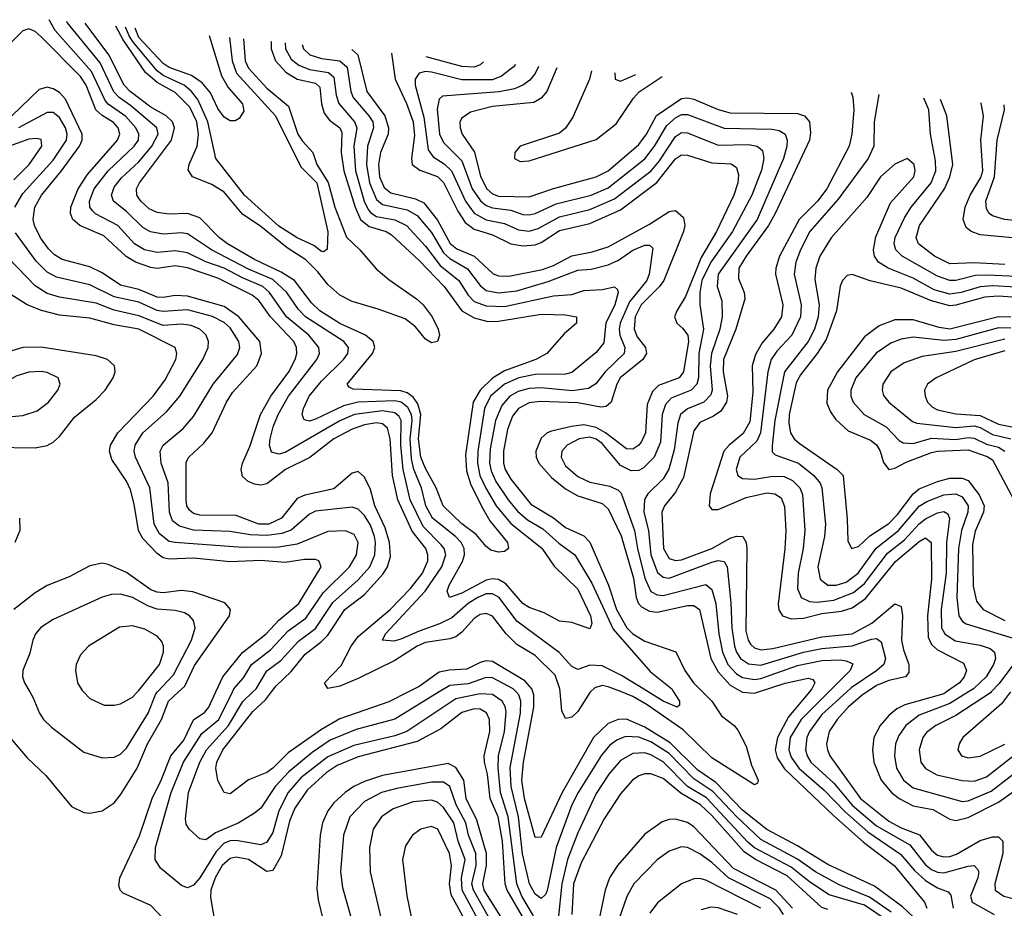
# Model space of a CAD drawing. Header units: inches. Extents: x 1308407 to 1441228, y 959628 to 1036311.
# Tile 625 of 656: x 1382980 to 1386209, y 1029290 to 1032205. Entities that reach past the tile are written whole.
import ezdxf

# ---------------------------------------------------------------- set-up
doc = ezdxf.new("R2010")
doc.units = ezdxf.units.IN
doc.header["$MEASUREMENT"] = 0
doc.layers.add('B3082', color=7, linetype='Continuous')
doc.layers.add('B3083', color=7, linetype='Continuous')

msp = doc.modelspace()

# ---------------------------------------------------------------- linework, layer by layer
at = {"layer": 'B3082', "color": 5}
for points, elevation in [([(1382881.8, 1030000), (1382899.5, 1029950), (1382908.1, 1029910), (1382930.5, 1029870.5), (1383003.7, 1029783.7), (1383065.3, 1029725.3), (1383150, 1029624), (1383190, 1029604.4), (1383210, 1029601.8), (1383250, 1029609.4), (1383290, 1029636.1), (1383310, 1029662), (1383364.5, 1029750), (1383398.5, 1029830), (1383445.1, 1029910), (1383467.9, 1029970), (1383501, 1030000)], 2620), ([(1383013.1, 1030000), (1383023.2, 1029983.2), (1383044.6, 1029930), (1383057.5, 1029910), (1383084, 1029884), (1383190, 1029801.8), (1383250, 1029783.8), (1383290, 1029786.3), (1383310, 1029795.3), (1383330, 1029815.7), (1383401, 1029930), (1383426.1, 1029993.9), (1383431.8, 1030000)], 2640), ([(1383188.5, 1030000), (1383210, 1029978.5), (1383256.8, 1029956.8), (1383290, 1029956), (1383310, 1029961.4), (1383350, 1029982.8), (1383366, 1030000)], 2660), ([(1383470, 1029235.8), (1383410, 1029299.3), (1383319.4, 1029339.4), (1383309.3, 1029349.3), (1383305.3, 1029365.3), (1383308.3, 1029390), (1383372.7, 1029527.3), (1383413.8, 1029650), (1383444, 1029710), (1383475.7, 1029790), (1383517.8, 1029842.2), (1383550, 1029908.2), (1383586.9, 1029933.1), (1383600.4, 1029950), (1383622.9, 1030000)], 2580), ([(1384665.1, 1029265.1), (1384626.8, 1029330), (1384610.3, 1029370), (1384581.7, 1029590), (1384556.5, 1029670), (1384549.3, 1029750.7), (1384550.2, 1029790), (1384569.3, 1029870), (1384574.7, 1029934.7), (1384571.9, 1029951.9), (1384561.9, 1029970), (1384530, 1029991), (1384490, 1029993.5), (1384410, 1029977), (1384249, 1029870), (1384210, 1029856.4), (1384075.5, 1029824.5), (1383990, 1029787.1), (1383902.2, 1029717.8), (1383860.2, 1029670), (1383829.5, 1029610), (1383810, 1029539), (1383790, 1029506.9), (1383770, 1029497.8), (1383690, 1029512.7), (1383670, 1029511.7), (1383650, 1029503.6), (1383623.9, 1029476.1), (1383570, 1029389.9), (1383550, 1029365.7), (1383530, 1029357.5), (1383510, 1029365.3), (1383441.4, 1029421.4), (1383423.8, 1029450), (1383425.2, 1029490), (1383476.5, 1029670), (1383517.1, 1029770), (1383576.7, 1029863.3), (1383632.7, 1029910), (1383677.5, 1030000)], 2560), ([(1384355.4, 1030000), (1384210, 1029910.9), (1384083, 1029877), (1383998.3, 1029841.7), (1383938.6, 1029801.4), (1383862, 1029738), (1383817.6, 1029690), (1383770, 1029619), (1383750, 1029601.7), (1383698, 1029570), (1383621.8, 1029538.2), (1383590, 1029514.5), (1383570, 1029517.8), (1383535.6, 1029550), (1383525.7, 1029565.7), (1383523.2, 1029583.2), (1383533.5, 1029670), (1383570.5, 1029770), (1383592, 1029810), (1383664.5, 1029890), (1383711.3, 1029968.7), (1383744.6, 1030000)], 2540), ([(1384255, 1030000), (1384190, 1029967.2), (1384030, 1029911.5), (1383970, 1029877.2), (1383860.2, 1029799.8), (1383810, 1029749.6), (1383790, 1029735.8), (1383730, 1029711.3), (1383670, 1029666), (1383650, 1029669.8), (1383629.1, 1029709.1), (1383623, 1029750), (1383626.1, 1029770), (1383645.5, 1029810), (1383744.1, 1029935.9), (1383786.1, 1029973.9), (1383805.6, 1030000)], 2520), ([(1385837.6, 1029277.6), (1385766.6, 1029326.6), (1385666.7, 1029366.6), (1385590, 1029409.5), (1385530, 1029451.8), (1385410, 1029516), (1385330, 1029590.9), (1385252.9, 1029672.9), (1385190, 1029715), (1385110, 1029797.4), (1385050, 1029836.1), (1385010, 1029851.9), (1384966.7, 1029853.3), (1384938, 1029842), (1384914.7, 1029825.3), (1384887.3, 1029792.7), (1384810.9, 1029670), (1384790.9, 1029630), (1384738.8, 1029490), (1384710, 1029348.4), (1384704.3, 1029335.7), (1384690, 1029322), (1384670, 1029336.7), (1384651.3, 1029370), (1384628.4, 1029468.4), (1384615.1, 1029590), (1384591, 1029690), (1384588.2, 1029751.8), (1384621.9, 1029930), (1384623.2, 1029970), (1384616.7, 1029990), (1384607.4, 1030000)], 2540), ([(1385930, 1029243.7), (1385875.3, 1029295.3), (1385782.7, 1029362.7), (1385630, 1029434.2), (1385530, 1029495.3), (1385430, 1029548.7), (1385350, 1029611.9), (1385262.3, 1029702.4), (1385203.5, 1029743.5), (1385113.3, 1029833.3), (1385030, 1029884.2), (1384970, 1029911), (1384942.7, 1029910), (1384910, 1029895.9), (1384861.6, 1029850), (1384759.1, 1029670), (1384690, 1029523.4), (1384670, 1029522.4), (1384634.9, 1029650), (1384626.5, 1029710), (1384631.7, 1029770), (1384665.4, 1029950), (1384665.9, 1029990), (1384662.7, 1030000)], 2520), ([(1384851.9, 1030000), (1384850, 1029998.2), (1384810, 1029935.6), (1384790, 1029917.1), (1384770, 1029913.2), (1384757.8, 1029937.8), (1384752.1, 1030000)], 2480), ([(1385219.3, 1030000), (1385249.3, 1029970), (1385281.2, 1029921.2), (1385323, 1029890), (1385334.9, 1029874.9), (1385361.9, 1029821.9), (1385379.8, 1029759.8), (1385401.1, 1029710), (1385399.2, 1029700.8), (1385390, 1029694.7), (1385250, 1029783.8), (1385155.7, 1029875.7), (1385037.5, 1029957.5), (1384990, 1029985.1), (1384952.8, 1030000)], 2480), ([(1385124.3, 1030000), (1385143.2, 1029970), (1385143, 1029957), (1385136, 1029950), (1385090, 1029969.6), (1385040.4, 1030000)], 2460), ([(1385348, 1030000), (1385350, 1029998.8), (1385390, 1029995.8), (1385402.7, 1030000)], 2520), ([(1385569.5, 1030000), (1385501.3, 1029918.7), (1385465, 1029850), (1385456.9, 1029810), (1385463.9, 1029783.9), (1385488, 1029748), (1385650, 1029593.3), (1385747.2, 1029507.2), (1385847.4, 1029430), (1385946.6, 1029310), (1385954.7, 1029290)], 2520), ([(1385633.2, 1030000), (1385542.8, 1029910), (1385506.7, 1029850), (1385502.3, 1029810), (1385510, 1029786), (1385534.9, 1029750), (1385617.9, 1029677.9), (1385686.4, 1029606.4), (1385760.8, 1029540.8), (1385868.2, 1029468.2), (1385914.5, 1029414.5), (1385950, 1029381.8), (1385990, 1029357.1), (1386024.6, 1029344.6), (1386033.4, 1029333.4), (1386041.3, 1029290)], 2540), ([(1385691.8, 1030000), (1385610, 1029925.4), (1385569.8, 1029870), (1385561.3, 1029850), (1385557.1, 1029810), (1385562.1, 1029790), (1385573.9, 1029770), (1385650, 1029701.1), (1385710, 1029628.9), (1385790, 1029560.8), (1385898.7, 1029498.7), (1385950, 1029433.1), (1385970, 1029417.9), (1385990, 1029408.8), (1386010, 1029406.1), (1386090, 1029428.8), (1386110.1, 1029430.1), (1386120, 1029420), (1386124.7, 1029410), (1386121.6, 1029390), (1386097.8, 1029330), (1386103.4, 1029310), (1386175.9, 1029270)], 2560), ([(1385759, 1030000), (1385744.1, 1029990), (1385696.8, 1029950), (1385660.2, 1029910), (1385634.4, 1029870), (1385625.6, 1029830), (1385628.9, 1029810), (1385636.5, 1029790), (1385737.2, 1029650), (1385830, 1029575.9), (1385870, 1029554.6), (1385931, 1029531), (1385970, 1029480.5), (1385990, 1029464), (1386010, 1029458.5), (1386030, 1029460.2), (1386051.9, 1029468.1), (1386130, 1029512), (1386170, 1029525.1), (1386190, 1029524.3), (1386203.5, 1029510), (1386204.3, 1029470), (1386177.2, 1029370), (1386178.5, 1029350), (1386207, 1029330), (1386284.1, 1029310)], 2580), ([(1386018.8, 1030000), (1386010, 1029993.8), (1385882.7, 1029957.3), (1385856, 1029944), (1385830, 1029923.1), (1385801.5, 1029890), (1385780.6, 1029850), (1385776, 1029810), (1385781, 1029770), (1385805.1, 1029710), (1385839.2, 1029670), (1385864.2, 1029650), (1385910, 1029626.5), (1385974.5, 1029614.5), (1386030, 1029582.2), (1386050, 1029577.9), (1386090, 1029588.1), (1386190, 1029638), (1386250, 1029680.5)], 2620), ([(1386091.3, 1030000), (1386030, 1029962.3), (1385930, 1029923.6), (1385885.5, 1029890), (1385862.9, 1029857.1), (1385852.4, 1029830), (1385848.2, 1029790), (1385854.9, 1029750), (1385878.1, 1029710), (1385910, 1029685.3), (1386070, 1029640.2), (1386090, 1029643.2), (1386165.9, 1029674.1), (1386290, 1029771)], 2640), ([(1386165.8, 1030000), (1386163, 1029997), (1386050, 1029922.6), (1385984.3, 1029890), (1385953.6, 1029866.4), (1385941.3, 1029850), (1385929.2, 1029810), (1385935, 1029770), (1385950, 1029749.1), (1385987.5, 1029727.5), (1386070, 1029709.4), (1386110, 1029706.7), (1386150, 1029721), (1386301, 1029839)], 2660), ([(1386229.1, 1030000), (1386199.5, 1029960.5), (1386072.8, 1029850), (1386060.2, 1029830), (1386055.8, 1029810), (1386068, 1029790), (1386090, 1029783.6), (1386130, 1029789), (1386210, 1029828.7)], 2680), ([(1384636.7, 1029250), (1384577.9, 1029350), (1384571.3, 1029370), (1384562.7, 1029510), (1384549.1, 1029590), (1384522.6, 1029650), (1384513.7, 1029730), (1384503.8, 1029770), (1384502.8, 1029790), (1384521, 1029870), (1384520.3, 1029910), (1384511.1, 1029931.1), (1384490, 1029943), (1384470, 1029944), (1384430, 1029932.9), (1384360.9, 1029879.1), (1384282.7, 1029837.3), (1384090, 1029786.8), (1384021.2, 1029758.8), (1383985.1, 1029734.9), (1383922.6, 1029677.4), (1383881.7, 1029618.3), (1383864.3, 1029575.7), (1383837.7, 1029462.3), (1383810, 1029414.3), (1383790, 1029410.5), (1383730.5, 1029450), (1383690, 1029458.2), (1383670, 1029453.5), (1383643.9, 1029430), (1383621.1, 1029390), (1383606.2, 1029350), (1383605.3, 1029325.3), (1383619, 1029250)], 2580), ([(1385825, 1029250), (1385750, 1029300.1), (1385633.8, 1029333.8), (1385570, 1029376.6), (1385510, 1029425.1), (1385390, 1029488.2), (1385367.3, 1029507.3), (1385232.5, 1029652.5), (1385170.1, 1029690.1), (1385090, 1029770.4), (1385050, 1029793.9), (1385030, 1029799.9), (1384990, 1029798), (1384950, 1029774.9), (1384911.6, 1029730), (1384870, 1029666.6), (1384810, 1029537.2), (1384775.7, 1029450), (1384757.5, 1029370), (1384745.8, 1029254.2)], 2560), ([(1384574.6, 1029234.6), (1384502.6, 1029350), (1384498.1, 1029370), (1384510.9, 1029430), (1384510.3, 1029470), (1384478.8, 1029578.8), (1384444.1, 1029650), (1384436.3, 1029710), (1384410, 1029752.5), (1384385.1, 1029765.1), (1384170, 1029725.4), (1384110, 1029706.4), (1384075.4, 1029690), (1384047.5, 1029670), (1384010, 1029635.9), (1383989.7, 1029610), (1383973.1, 1029570), (1383965.5, 1029530), (1383954.6, 1029354.6), (1383958.2, 1029318.2), (1383974.6, 1029250)], 2620), ([(1384546.8, 1029210), (1384467.5, 1029350), (1384462.9, 1029370), (1384476.6, 1029430), (1384476.1, 1029470), (1384451.7, 1029530), (1384442.6, 1029570), (1384411.5, 1029630), (1384390.5, 1029690), (1384370, 1029704.4), (1384330, 1029704.3), (1384216.4, 1029683.6), (1384166.7, 1029670), (1384110, 1029640.3), (1384062.7, 1029590), (1384041.3, 1029530), (1384031.9, 1029410), (1384038.8, 1029358.8), (1384068.6, 1029250)], 2640), ([(1385630, 1029286), (1385610, 1029292.3), (1385496.6, 1029396.6), (1385392.9, 1029450), (1385355.5, 1029475.5), (1385250, 1029594.7), (1385212.7, 1029630), (1385147.7, 1029667.7), (1385090, 1029715.5), (1385050, 1029730.7), (1385030, 1029731.2), (1385010, 1029724.5), (1384989.5, 1029710), (1384950, 1029666.1), (1384896.2, 1029583.8), (1384820.8, 1029439.3), (1384796.1, 1029370), (1384790.7, 1029270)], 2580), ([(1384506.1, 1029210), (1384431.2, 1029350), (1384428.5, 1029390), (1384440.3, 1029450), (1384418, 1029510), (1384403.4, 1029570), (1384370, 1029620.9), (1384350, 1029638), (1384330, 1029645), (1384270, 1029639.9), (1384204.1, 1029615.9), (1384166, 1029590), (1384138.5, 1029550), (1384126.5, 1029490), (1384129.1, 1029410), (1384170.1, 1029230.1)], 2660), ([(1385514.6, 1029290), (1385459.2, 1029350), (1385320.9, 1029420.9), (1385190, 1029557.5), (1385170, 1029571.2), (1385130, 1029582.3), (1385110, 1029581.8), (1385086.4, 1029573.6), (1385030, 1029533.1), (1384940.5, 1029430), (1384914.2, 1029390), (1384900.1, 1029350), (1384853.9, 1029130)], 2620), ([(1384451.1, 1029230), (1384394.7, 1029334.7), (1384388.7, 1029370), (1384395.4, 1029430), (1384389.6, 1029470), (1384351.4, 1029550), (1384330, 1029558.6), (1384295.3, 1029550), (1384268.4, 1029530), (1384245.3, 1029494.7), (1384234.6, 1029450), (1384249.5, 1029330.5), (1384274.6, 1029210)], 2680), ([(1385484.3, 1029270), (1385470, 1029291.6), (1385440.8, 1029320.8), (1385303.8, 1029390), (1385250, 1029440.7), (1385210, 1029469.2), (1385170, 1029489.4), (1385150, 1029492.2), (1385110, 1029477.6), (1385070, 1029449.1), (1384994.2, 1029370), (1384970.8, 1029329.2), (1384929.4, 1029210)], 2640), ([(1385410.7, 1029290), (1385230, 1029382.5), (1385210, 1029387.9), (1385190, 1029387.1), (1385150, 1029370.5), (1385071.5, 1029308.5), (1385046.3, 1029273.7)], 2660), ([(1385333.6, 1029270), (1385270, 1029292), (1385246.5, 1029293.5), (1385214.5, 1029285.5)], 2680)]:
    msp.add_lwpolyline(points, dxfattribs=dict(at, elevation=elevation))
at = {"layer": 'B3083', "color": 5}
for points, elevation in [([(1385040.4, 1030000), (1384953.4, 1030053.4), (1384890, 1030085.4), (1384850, 1030087.2), (1384810, 1030073.7), (1384790, 1030082.9), (1384748.8, 1030128.8), (1384610, 1030232.3), (1384551.6, 1030310), (1384530, 1030321.9), (1384510, 1030321.8), (1384482.1, 1030310), (1384450, 1030289.9), (1384397, 1030243), (1384356.9, 1030223.1), (1384290, 1030199.8), (1384230, 1030172.6), (1384206.6, 1030166.6), (1384169.3, 1030169.3), (1384179.1, 1030190), (1384309.4, 1030330.6), (1384363.8, 1030410), (1384377.4, 1030450), (1384371.7, 1030470), (1384362.4, 1030482.4), (1384302.7, 1030542.7), (1384260.1, 1030630), (1384236.9, 1030730), (1384230.1, 1030810), (1384230.2, 1030890), (1384223.8, 1030903.8), (1384210, 1030916), (1384170, 1030922.2), (1384078, 1030910), (1384030, 1030889.5), (1383850, 1030785.9), (1383830, 1030780.1), (1383806, 1030786), (1383799.2, 1030810), (1383801.1, 1030830), (1383811.1, 1030870), (1383827.8, 1030910), (1383861.5, 1030970), (1383954.1, 1031090), (1383962.6, 1031110), (1383961, 1031130), (1383928, 1031170), (1383854.4, 1031230), (1383799.1, 1031310), (1383776.6, 1031330), (1383710, 1031358.1), (1383650, 1031390.2), (1383590, 1031411.3), (1383530, 1031440.5), (1383490, 1031447.1), (1383430, 1031441.7), (1383389.2, 1031450), (1383356.7, 1031470), (1383301.9, 1031530), (1383228.7, 1031568.7), (1383218.4, 1031578.4), (1383209.9, 1031590), (1383208.8, 1031610), (1383224.2, 1031650), (1383270, 1031709.4), (1383355.4, 1031790), (1383369, 1031810), (1383370.6, 1031830), (1383361.1, 1031850), (1383327.7, 1031887.7), (1383270, 1031928.1), (1383260, 1031940), (1383215.3, 1032035.3), (1383096.2, 1032170), (1383076.3, 1032205.3)], 2460), ([(1383850.8, 1032129.3), (1383851.9, 1032110), (1383870, 1032076.1), (1383895.6, 1032055.6), (1383930, 1032042.3), (1383992.6, 1032032.6), (1384010, 1032016.8), (1384017.5, 1031957.5), (1384026.7, 1031930), (1384077.3, 1031870), (1384085.4, 1031850), (1384075.8, 1031790), (1384081.2, 1031710), (1384109.2, 1031610), (1384122.4, 1031582.4), (1384131.2, 1031571.2), (1384150, 1031559.5), (1384210, 1031548.9), (1384248.1, 1031530), (1384310, 1031462.7), (1384358.8, 1031398.8), (1384420.1, 1031350), (1384450, 1031301.4), (1384470, 1031280.9), (1384510, 1031266.7), (1384570, 1031264.1), (1384730, 1031299.8), (1384790, 1031303.8), (1384830, 1031316.9), (1384890, 1031320.5), (1384930, 1031329.3), (1384940, 1031320), (1384942.2, 1031310), (1384931.4, 1031270), (1384902, 1031210), (1384895.2, 1031144.8), (1384870, 1031113.6), (1384790, 1031047.8), (1384770, 1031041.9), (1384670, 1031041), (1384617, 1031030), (1384569.7, 1031010), (1384524.2, 1030970), (1384504.4, 1030930), (1384481.9, 1030790), (1384481, 1030750), (1384488.5, 1030710), (1384507.9, 1030667.9), (1384542.5, 1030610), (1384590, 1030552.1), (1384691.6, 1030471.6), (1384732.9, 1030412.9), (1384810, 1030336.9), (1384851.3, 1030250), (1384855.6, 1030224.4), (1384850, 1030206.4), (1384790, 1030228.2), (1384750, 1030232.5), (1384699.5, 1030259.5), (1384650, 1030277), (1384629.8, 1030289.8), (1384574.4, 1030354.4), (1384550, 1030369.2), (1384530, 1030371.4), (1384510, 1030366.8), (1384430, 1030323.5), (1384389.6, 1030310), (1384381.4, 1030330), (1384388.2, 1030350), (1384432, 1030428), (1384438.4, 1030450), (1384437.7, 1030470), (1384427.7, 1030490), (1384408.5, 1030510), (1384333.4, 1030570), (1384312, 1030610), (1384296.9, 1030670), (1384272.7, 1030730), (1384264.5, 1030764.5), (1384260, 1030830), (1384266.6, 1030890), (1384264.1, 1030910), (1384252.8, 1030932.8), (1384230.2, 1030950.2), (1384210, 1030955), (1384090, 1030950.9), (1384041.1, 1030938.9), (1383950, 1030894.5), (1383930, 1030888.5), (1383912.7, 1030892.7), (1383906.3, 1030910), (1383909.9, 1030929.9), (1383929.2, 1030970), (1383970, 1031019.9), (1384041.5, 1031090), (1384055.5, 1031110), (1384057.9, 1031130), (1384042.2, 1031150), (1383916.7, 1031230), (1383894.2, 1031254.2), (1383856.2, 1031310), (1383810, 1031352.8), (1383728.3, 1031388.3), (1383609, 1031450), (1383530, 1031502.4), (1383510, 1031506), (1383450, 1031501.7), (1383409, 1031509), (1383383.7, 1031523.7), (1383330, 1031576.2), (1383287, 1031610), (1383280.9, 1031630), (1383290, 1031656.4), (1383313.5, 1031686.5), (1383370, 1031739.1), (1383413.3, 1031790), (1383433.7, 1031830), (1383429.6, 1031850), (1383343.6, 1031923.6), (1383305.5, 1031950), (1383288.3, 1031968.4), (1383243.3, 1032063.3), (1383135.6, 1032195.6), (1383133.8, 1032199.7)], 2440), ([(1383804.3, 1032133.8), (1383804, 1032110), (1383819, 1032070), (1383852.9, 1032032.9), (1383890, 1032010.3), (1383950, 1031997.1), (1383964.1, 1031984.1), (1383969.4, 1031929.4), (1383978.6, 1031898.6), (1383996.2, 1031876.2), (1384029.3, 1031850), (1384035.7, 1031835.7), (1384033.7, 1031770), (1384042.8, 1031710), (1384079.8, 1031590), (1384097.1, 1031550), (1384126.3, 1031526.3), (1384181.9, 1031510), (1384199, 1031499), (1384290, 1031415.6), (1384372.1, 1031330), (1384430, 1031250.4), (1384470, 1031227.4), (1384514.9, 1031214.9), (1384550, 1031215.9), (1384690, 1031239.4), (1384770, 1031237.4), (1384806, 1031230), (1384805.4, 1031210), (1384765.5, 1031174.5), (1384708.6, 1031110), (1384672.7, 1031090), (1384570, 1031052.8), (1384530.2, 1031029.8), (1384489.4, 1030990), (1384466.5, 1030950), (1384442, 1030778), (1384445.4, 1030725.4), (1384459.6, 1030679.6), (1384499.4, 1030599.4), (1384521.5, 1030561.5), (1384579.8, 1030490), (1384582.4, 1030470), (1384570, 1030461.1), (1384550, 1030458.2), (1384525.2, 1030465.2), (1384510, 1030476.5), (1384476.3, 1030516.3), (1384430, 1030551.3), (1384368.5, 1030610), (1384345.2, 1030670), (1384310, 1030732.9), (1384295.3, 1030770), (1384287.5, 1030830), (1384295.4, 1030910), (1384285, 1030945), (1384270, 1030967.2), (1384250, 1030981.7), (1384230, 1030987.6), (1384073.5, 1030993.5), (1384060.2, 1031000.2), (1384053.4, 1031010), (1384136.2, 1031110), (1384144.6, 1031130), (1384139.4, 1031150), (1384113.9, 1031170), (1384030, 1031208.8), (1383964.5, 1031250), (1383936.5, 1031276.5), (1383881, 1031350), (1383837.5, 1031377.5), (1383750, 1031418.8), (1383661.5, 1031470), (1383634.8, 1031490), (1383570, 1031554.8), (1383530, 1031569), (1383470, 1031567.4), (1383430, 1031572.5), (1383404.6, 1031584.6), (1383377.3, 1031610), (1383364.1, 1031630), (1383362.9, 1031650), (1383372.4, 1031670), (1383477.3, 1031810), (1383487, 1031850), (1383480.3, 1031870), (1383459.9, 1031890), (1383410, 1031918.7), (1383342, 1031970), (1383322.6, 1031990), (1383271.5, 1032090), (1383193.9, 1032193.8)], 2420), ([(1384752.1, 1030000), (1384751.2, 1030010), (1384735.3, 1030055.3), (1384670, 1030119.8), (1384610, 1030155), (1384575.4, 1030190), (1384530, 1030248.3), (1384510, 1030256.7), (1384490, 1030253.6), (1384470, 1030240.7), (1384430, 1030196), (1384410, 1030180.4), (1384390, 1030173.6), (1384310, 1030161.8), (1384283.7, 1030150), (1384210, 1030102.9), (1384090, 1030044.5), (1384030, 1030018.3), (1383990, 1030011.1), (1383979, 1030030), (1384033.9, 1030086.1), (1384066.9, 1030150), (1384090, 1030182.3), (1384194.4, 1030270), (1384261.2, 1030338.8), (1384300.2, 1030390), (1384318.4, 1030430), (1384318.6, 1030450), (1384311.1, 1030470), (1384267.1, 1030527.1), (1384219.3, 1030630), (1384202.1, 1030710), (1384194.5, 1030830), (1384185.7, 1030865.7), (1384170, 1030879.4), (1384150, 1030882.3), (1384110, 1030876.4), (1384070, 1030861.6), (1384009.7, 1030830), (1383931.2, 1030768.8), (1383851.7, 1030730), (1383790, 1030682.3), (1383770, 1030678.4), (1383750, 1030681.9), (1383728.8, 1030690), (1383710, 1030706.3), (1383705.5, 1030730), (1383710.3, 1030750), (1383734.5, 1030805.5), (1383769.1, 1030910), (1383803.3, 1030970), (1383862.6, 1031050), (1383883, 1031090), (1383888.3, 1031110), (1383887.5, 1031130), (1383879.1, 1031150), (1383802.6, 1031230), (1383764.3, 1031284.3), (1383741.6, 1031301.6), (1383630, 1031357.5), (1383530, 1031390.7), (1383490, 1031397.4), (1383430, 1031389.4), (1383410, 1031392), (1383359, 1031410), (1383328.5, 1031428.5), (1383256, 1031496), (1383177.2, 1031530), (1383154.4, 1031550), (1383146.5, 1031570), (1383147.1, 1031590), (1383171.5, 1031650), (1383202.4, 1031697.6), (1383300.1, 1031810), (1383308.6, 1031830), (1383303.1, 1031850), (1383287.7, 1031867.8), (1383250, 1031890.5), (1383229.3, 1031909.3), (1383197.3, 1031990), (1383179, 1032019), (1383050, 1032148.7), (1383030, 1032167.1), (1383010, 1032175.2), (1382990, 1032168.4), (1382909.3, 1032090)], 2480), ([(1383714.2, 1032142.7), (1383719.5, 1032070), (1383730, 1032046.1), (1383790, 1031980.5), (1383861.5, 1031921.5), (1383891.7, 1031830), (1383906.8, 1031806.8), (1383941.3, 1031770), (1383954.5, 1031730), (1383991.1, 1031671.1), (1384012.7, 1031590), (1384051.6, 1031491.6), (1384095.6, 1031450), (1384148.4, 1031388.4), (1384190, 1031353.5), (1384281.4, 1031290), (1384302.4, 1031270), (1384332.3, 1031230), (1384352.4, 1031190), (1384356.2, 1031170), (1384350, 1031149.6), (1384330, 1031144.7), (1384310, 1031157.3), (1384278.2, 1031198.2), (1384243.6, 1031223.6), (1384155.8, 1031255.8), (1384070, 1031281), (1384030, 1031301.4), (1383990, 1031337), (1383957.9, 1031377.9), (1383917.9, 1031417.9), (1383856.8, 1031456.8), (1383770, 1031527.3), (1383710, 1031567.2), (1383650, 1031639.8), (1383610, 1031664.1), (1383546.6, 1031690), (1383532.7, 1031712.7), (1383535.8, 1031730), (1383561.6, 1031790), (1383565.9, 1031830), (1383560.8, 1031870), (1383538.2, 1031918.2), (1383490, 1031966.6), (1383430, 1031999.7), (1383392.6, 1032032.6), (1383319.1, 1032139.1), (1383295.2, 1032183.8)], 2380), ([(1383667.8, 1032147.2), (1383677, 1032070), (1383691, 1032030), (1383818.4, 1031890), (1383902.1, 1031722.1), (1383953.8, 1031670), (1383990.6, 1031509.4), (1383988, 1031452), (1383975.8, 1031444.2), (1383970, 1031444.4), (1383944.7, 1031464.7), (1383890, 1031489.3), (1383830, 1031527.7), (1383717.1, 1031630), (1383622.6, 1031750), (1383596.6, 1031870), (1383563.8, 1031943.7), (1383542.7, 1031970), (1383519, 1031990), (1383450, 1032022.4), (1383430, 1032037), (1383352.8, 1032130), (1383340.2, 1032150), (1383327.2, 1032180.7)], 2360), ([(1383601.1, 1032153.8), (1383641.6, 1032021.6), (1383662.9, 1031982.9), (1383710.2, 1031929.8), (1383714.9, 1031905.1), (1383699, 1031881), (1383686, 1031874), (1383670, 1031873.3), (1383650, 1031885.6), (1383630, 1031914), (1383605.1, 1031965.1), (1383578, 1031998), (1383542.6, 1032022.6), (1383470, 1032048.6), (1383450, 1032062.1), (1383370, 1032147.1), (1383358.4, 1032177.6)], 2340), ([(1383906, 1032123.9), (1383910.9, 1032110), (1383930.8, 1032090), (1383970, 1032078), (1384030, 1032070), (1384054.1, 1032050), (1384065.8, 1031970), (1384073.4, 1031950), (1384125.2, 1031890), (1384137.4, 1031870), (1384140.5, 1031850), (1384120.8, 1031790), (1384117, 1031730), (1384126.8, 1031670), (1384150, 1031614.9), (1384170, 1031599.4), (1384250, 1031581.1), (1384282.7, 1031562.7), (1384330, 1031507.2), (1384370, 1031440.3), (1384390, 1031421.5), (1384448.1, 1031388.1), (1384490, 1031333), (1384510, 1031317.2), (1384550, 1031308.7), (1384610, 1031315.9), (1384713.2, 1031346.8), (1384810, 1031383.8), (1384853.3, 1031386.7), (1384910, 1031401.4), (1384943.5, 1031416.5), (1384990, 1031449.7), (1385030, 1031465.6), (1385045.5, 1031465.5), (1385056.2, 1031456.2), (1385044.3, 1031370), (1385036.3, 1031350), (1384979.9, 1031280.1), (1384949.1, 1031210), (1384945.5, 1031190), (1384947.9, 1031170), (1384964.2, 1031130), (1384962.2, 1031110), (1384899.4, 1031050), (1384868.9, 1031011.1), (1384844.6, 1030995.4), (1384791.9, 1030988.1), (1384690, 1030997.1), (1384650, 1030995.2), (1384614.2, 1030985.8), (1384586.6, 1030970), (1384560.8, 1030939.2), (1384539.6, 1030890), (1384522.8, 1030797.2), (1384520.6, 1030750), (1384525.5, 1030725.5), (1384541.3, 1030690), (1384581.2, 1030630), (1384612.5, 1030592.5), (1384644.7, 1030564.7), (1384695.2, 1030535.2), (1384748.2, 1030488.2), (1384800.5, 1030450), (1384856.2, 1030356.2), (1384926, 1030206), (1385047.5, 1030067.5), (1385118, 1030010), (1385124.3, 1030000)], 2460), ([(1384069.4, 1032107.8), (1384088.5, 1032090), (1384117.7, 1031970), (1384177.6, 1031890), (1384189.4, 1031850), (1384188, 1031830), (1384162.7, 1031770), (1384156.4, 1031730), (1384160.2, 1031690), (1384174.8, 1031654.8), (1384197.1, 1031637.1), (1384277.7, 1031617.7), (1384304.8, 1031604.8), (1384350, 1031547.7), (1384391, 1031471), (1384413.3, 1031453.3), (1384470, 1031429.8), (1384532.1, 1031372.1), (1384550, 1031364.7), (1384583.9, 1031363.9), (1384693.7, 1031386.3), (1384730, 1031399.2), (1384790, 1031431), (1384856.7, 1031443.3), (1384910, 1031459.8), (1385045.6, 1031534.4), (1385110, 1031576.1), (1385130, 1031578.9), (1385156.4, 1031556.4), (1385161.1, 1031530), (1385156.2, 1031510), (1385092.2, 1031350), (1385077.8, 1031330), (1385017.8, 1031270), (1384997.7, 1031230), (1384994.3, 1031190), (1385004.7, 1031164.7), (1385032.1, 1031130), (1385035.8, 1031110), (1385023.3, 1031090), (1384948.8, 1031030), (1384937.6, 1031010), (1384919.7, 1030950), (1384903.4, 1030936.6), (1384885.5, 1030934.5), (1384810, 1030948.3), (1384687, 1030953), (1384650, 1030948.6), (1384615.2, 1030930), (1384595.9, 1030904.1), (1384579.6, 1030860.4), (1384565.8, 1030790), (1384566, 1030750), (1384571.4, 1030730), (1384590, 1030697.7), (1384656.1, 1030616.1), (1384730, 1030571.5), (1384770, 1030539.6), (1384830, 1030512.3), (1384850, 1030491.5), (1384911.1, 1030350), (1384937, 1030270), (1384971.3, 1030210), (1384990.5, 1030190.5), (1385030, 1030166.5), (1385131.2, 1030131.2), (1385161.3, 1030070), (1385189.6, 1030029.6), (1385219.3, 1030000)], 2480), ([(1384199.1, 1032095.1), (1384211.5, 1032010), (1384248.1, 1031930), (1384269.7, 1031869.7), (1384274.3, 1031825.7), (1384264.8, 1031750), (1384267.2, 1031730), (1384291.5, 1031711.5), (1384350, 1031690.6), (1384370, 1031671.5), (1384416.8, 1031576.8), (1384440.1, 1031540.1), (1384470, 1031518.3), (1384530, 1031499.3), (1384590, 1031470.3), (1384630, 1031463.1), (1384670, 1031466.7), (1384690, 1031474.2), (1384750, 1031513.5), (1384850, 1031536.2), (1384950, 1031581.6), (1385069.2, 1031670.8), (1385130, 1031748.6), (1385150, 1031761.5), (1385170, 1031760.7), (1385250, 1031735.6), (1385312.7, 1031732.7), (1385330, 1031720.2), (1385336.8, 1031696.8), (1385335.2, 1031670), (1385321.4, 1031630), (1385264.6, 1031510), (1385214.4, 1031425.6), (1385162.9, 1031297.1), (1385134.4, 1031250), (1385127.4, 1031230), (1385134.8, 1031210), (1385153.6, 1031193.6), (1385170.4, 1031170), (1385172.7, 1031150), (1385157, 1031050), (1385142.1, 1031030), (1385075, 1031005), (1385054.9, 1030985.1), (1385037.1, 1030942.9), (1385031.8, 1030850), (1385018.6, 1030821.4), (1385010, 1030809.4), (1384990, 1030795.9), (1384970, 1030796.9), (1384901.3, 1030850), (1384870, 1030867.1), (1384830, 1030876), (1384789.1, 1030870.9), (1384724.2, 1030855.8), (1384710, 1030849.9), (1384690, 1030832.4), (1384672.2, 1030790), (1384673.3, 1030770), (1384681.7, 1030750), (1384723.2, 1030703.2), (1384770, 1030666.2), (1384810, 1030643), (1384890, 1030618.5), (1384910, 1030600.4), (1384952.4, 1030512.4), (1384993.1, 1030373.1), (1385001.9, 1030310), (1385008.9, 1030290), (1385019, 1030279), (1385044.7, 1030264.7), (1385070, 1030261.7), (1385170, 1030283.5), (1385190, 1030283.8), (1385209.6, 1030270), (1385246.3, 1030110), (1385270, 1030066.1), (1385310, 1030022.3), (1385348, 1030000)], 2520), ([(1384501.2, 1032066.8), (1384490, 1032057.6), (1384470.2, 1032050), (1384430, 1032051.3), (1384312.3, 1032084)], 2520), ([(1384605.6, 1032058.2), (1384598.3, 1032050), (1384560.3, 1032019.7), (1384530, 1032007.7), (1384430, 1032008.2), (1384330, 1032033.7), (1384310, 1032034.9), (1384289.5, 1032030), (1384276.9, 1032010), (1384277, 1031990), (1384305.2, 1031885.2), (1384318.9, 1031778.9), (1384335.5, 1031755.5), (1384372.2, 1031732.2), (1384396.3, 1031710), (1384441.7, 1031610), (1384470.5, 1031570.5), (1384509, 1031549), (1384570, 1031537), (1384616, 1031516), (1384650, 1031511.6), (1384679.7, 1031520.3), (1384750, 1031558.5), (1384850, 1031582.8), (1384930, 1031617.1), (1385050.5, 1031709.5), (1385077.7, 1031742.3), (1385130, 1031822.4), (1385150, 1031835.1), (1385170, 1031833.6), (1385270, 1031794.2), (1385370, 1031796), (1385398, 1031790), (1385416, 1031776), (1385419.7, 1031750), (1385412, 1031712), (1385380.5, 1031630), (1385317.3, 1031510), (1385246.3, 1031410), (1385217.2, 1031350), (1385209.8, 1031310), (1385209.8, 1031270), (1385222.3, 1031190), (1385207.4, 1031110), (1385205.3, 1031030), (1385200.9, 1031010), (1385182, 1030990), (1385116.6, 1030963.4), (1385097.4, 1030942.6), (1385086.4, 1030910), (1385080.8, 1030819.2), (1385060.8, 1030770), (1385025.3, 1030734.7), (1385010, 1030726.8), (1384985, 1030725), (1384950, 1030742.4), (1384890, 1030814.5), (1384870, 1030828.9), (1384850, 1030835.2), (1384814.2, 1030830), (1384775, 1030810), (1384757.9, 1030790), (1384755.9, 1030770), (1384770, 1030742), (1384810, 1030706.6), (1384850, 1030687.9), (1384915.4, 1030675.4), (1384941.9, 1030661.9), (1384951.7, 1030651.7), (1384995.7, 1030530), (1385005.5, 1030470), (1385030, 1030373.2), (1385050, 1030329.3), (1385070, 1030318.3), (1385090, 1030315.9), (1385230, 1030352.5), (1385250, 1030335.5), (1385262.4, 1030290), (1385272.9, 1030190), (1385284.3, 1030130), (1385301.6, 1030090), (1385330, 1030059.5), (1385350, 1030047.6), (1385390, 1030040.4), (1385410, 1030043.6), (1385530, 1030086.5), (1385610, 1030102.7), (1385670, 1030105.3), (1385690, 1030102.4), (1385711.9, 1030091.9), (1385703.6, 1030070), (1385633.2, 1030000)], 2540), ([(1384681.3, 1032052), (1384670, 1032029.3), (1384653.2, 1032006.8), (1384630, 1031990), (1384602, 1031978), (1384551.9, 1031968.1), (1384365.9, 1031954.1), (1384355.5, 1031944.5), (1384348.6, 1031911.4), (1384356.1, 1031830), (1384370, 1031802.7), (1384430, 1031742.3), (1384463.9, 1031650), (1384490.5, 1031610.5), (1384510, 1031595.5), (1384530, 1031587.9), (1384590, 1031580.5), (1384630, 1031566.6), (1384650, 1031565.2), (1384670, 1031569.8), (1384738.7, 1031601.3), (1384853.8, 1031630), (1384910, 1031654.1), (1385030, 1031748.5), (1385061.6, 1031790), (1385102.3, 1031857.7), (1385130, 1031883.8), (1385150, 1031893.8), (1385170, 1031894.3), (1385290, 1031848.9), (1385446.2, 1031846.2), (1385470, 1031841.6), (1385490.1, 1031830), (1385496.6, 1031810), (1385495.7, 1031790), (1385484.5, 1031750), (1385397.7, 1031550), (1385269.8, 1031370), (1385266.5, 1031330), (1385282.5, 1031282.5), (1385283.8, 1031230), (1385276.1, 1031190), (1385248.2, 1031110), (1385243.6, 1031070), (1385251.1, 1030990), (1385245.8, 1030974.2), (1385223.4, 1030950), (1385170, 1030928.5), (1385146.4, 1030910), (1385138.2, 1030881.8), (1385125.9, 1030794.1), (1385108.8, 1030731.2), (1385090, 1030698.8), (1385039.3, 1030650), (1385028.9, 1030631.1), (1385026.8, 1030590), (1385041.6, 1030530), (1385049.8, 1030450.2), (1385071.5, 1030391.5), (1385090, 1030376.5), (1385110, 1030372.9), (1385250, 1030425.3), (1385270.7, 1030430.7), (1385290, 1030428), (1385299.3, 1030410), (1385302.1, 1030390), (1385312.1, 1030292.1), (1385314.7, 1030210), (1385324.1, 1030150), (1385330.3, 1030130), (1385343.8, 1030110), (1385370, 1030092), (1385410, 1030087.6), (1385550.5, 1030130.5), (1385610, 1030141.9), (1385710, 1030151), (1385773, 1030173), (1385790, 1030175.3), (1385804.7, 1030164.7), (1385819, 1030110), (1385813.3, 1030090), (1385790.6, 1030070), (1385706.6, 1030013.4), (1385691.8, 1030000)], 2560), ([(1384741.3, 1032047), (1384708.1, 1031970), (1384690, 1031947.7), (1384665.9, 1031934.1), (1384530, 1031921), (1384458.5, 1031901.5), (1384430, 1031882.4), (1384423.6, 1031870), (1384423.7, 1031850), (1384430.5, 1031830), (1384470.8, 1031770.8), (1384491.1, 1031691.1), (1384512.2, 1031650), (1384530, 1031633.9), (1384550, 1031626.6), (1384650, 1031624.4), (1384730, 1031651.8), (1384870, 1031689.5), (1384910, 1031709.8), (1385010, 1031795.6), (1385035.7, 1031830), (1385068.6, 1031891.4), (1385150, 1031946.9), (1385170, 1031949), (1385190, 1031944.8), (1385270, 1031910.6), (1385310, 1031899.3), (1385530, 1031897.5), (1385553, 1031890), (1385570, 1031870.2), (1385573.6, 1031833.6), (1385569.4, 1031810), (1385457.3, 1031570), (1385435.6, 1031530), (1385361.6, 1031430), (1385338.2, 1031390), (1385336.7, 1031356.7), (1385355.6, 1031310), (1385357.3, 1031290), (1385328.8, 1031190), (1385287.7, 1031090), (1385286.6, 1031050), (1385300.8, 1030970), (1385297.7, 1030950), (1385278.8, 1030921.2), (1385255.2, 1030904.8), (1385210, 1030883.6), (1385190, 1030856.8), (1385156.8, 1030703.2), (1385130, 1030655.8), (1385094.7, 1030610), (1385085.9, 1030590), (1385090.6, 1030470.6), (1385110, 1030437.9), (1385130, 1030431.1), (1385150, 1030433), (1385249.6, 1030470.4), (1385310, 1030504), (1385330, 1030511.3), (1385350.8, 1030510), (1385361.7, 1030490), (1385364.1, 1030470), (1385360.7, 1030200.7), (1385368.7, 1030170), (1385376.8, 1030156.8), (1385390, 1030144.2), (1385410, 1030137.6), (1385450, 1030142.2), (1385610, 1030180.9), (1385710, 1030190.4), (1385774.4, 1030225.6), (1385850, 1030289.1), (1385870, 1030280.7), (1385874.7, 1030250), (1385872, 1030170), (1385878.2, 1030138.2), (1385895.9, 1030090), (1385895.8, 1030064.2), (1385885.2, 1030050), (1385830, 1030037.5), (1385790, 1030020.8), (1385759, 1030000)], 2580), ([(1384854.6, 1032037.7), (1384848.7, 1032010), (1384794.2, 1031885.8), (1384770.1, 1031849.9), (1384750, 1031833.5), (1384621.3, 1031790), (1384603, 1031770), (1384602.2, 1031750), (1384620.5, 1031740.5), (1384650, 1031741.9), (1384870, 1031811.8), (1384935.9, 1031864.1), (1384992.2, 1031947.8), (1385011.6, 1031968.4), (1385087.2, 1032018.6)], 2620), ([(1384931, 1032031.4), (1384933, 1032010), (1384950, 1032003.8), (1385000.1, 1032025.7)], 2640), ([(1383805.6, 1030000), (1383820.3, 1030019.7), (1383870, 1030066.9), (1383916.4, 1030123.6), (1383970, 1030165.4), (1383990, 1030186.6), (1384046.2, 1030270), (1384110, 1030319.4), (1384172.1, 1030387.9), (1384185.6, 1030410), (1384195.4, 1030444.6), (1384192, 1030490), (1384178.1, 1030538.1), (1384144.2, 1030610), (1384130, 1030663.7), (1384110, 1030704), (1384090, 1030722.6), (1384070, 1030717.3), (1384010, 1030666), (1383914.7, 1030645.3), (1383890, 1030634), (1383838.5, 1030570), (1383796.5, 1030550), (1383764.2, 1030550), (1383690, 1030578.9), (1383570, 1030579.6), (1383550, 1030585.4), (1383536.4, 1030596.4), (1383528.2, 1030610), (1383525.4, 1030630), (1383526.1, 1030753.9), (1383534.3, 1030770), (1383584, 1030816), (1383610.5, 1030849.5), (1383657.4, 1030950), (1383677.9, 1030982.1), (1383757.7, 1031070), (1383772.8, 1031110), (1383766.9, 1031150), (1383698.2, 1031230), (1383650, 1031264.9), (1383530, 1031298.2), (1383490, 1031300.3), (1383450, 1031293.4), (1383430, 1031294.5), (1383370, 1031319.9), (1383310, 1031334.8), (1383250, 1031375), (1383210, 1031394.6), (1383118.5, 1031418.5), (1383093.7, 1031433.7), (1383074.1, 1031454.1), (1383048.2, 1031490), (1383027.8, 1031530), (1383023.5, 1031550), (1383029.6, 1031590), (1383051.2, 1031630), (1383117.1, 1031710), (1383175.9, 1031790), (1383184.8, 1031810), (1383184.4, 1031830), (1383130, 1031944.7), (1383110, 1031966.8), (1383090, 1031978.9), (1383070, 1031983.8), (1383044.1, 1031975.9), (1382953.9, 1031890)], 2520), ([(1385706.4, 1031967.6), (1385711.5, 1031951.5), (1385715.1, 1031910), (1385708.7, 1031830), (1385700.1, 1031790), (1385626.7, 1031650), (1385595.8, 1031610), (1385535.8, 1031550), (1385471, 1031430), (1385459.2, 1031390), (1385458.5, 1031370), (1385482.9, 1031270), (1385478.3, 1031230), (1385453.2, 1031190), (1385414.4, 1031145.6), (1385393, 1031107), (1385381.8, 1031070), (1385383.7, 1030983.7), (1385373.7, 1030886.3), (1385352.7, 1030847.3), (1385306.2, 1030810), (1385289.1, 1030790), (1385243.8, 1030650), (1385240.5, 1030610), (1385250, 1030598.2), (1385270, 1030598), (1385362.3, 1030637.7), (1385430, 1030652.8), (1385456.5, 1030650), (1385477.1, 1030637.1), (1385488, 1030608), (1385492.1, 1030527.9), (1385489.4, 1030469.4), (1385467.5, 1030287.5), (1385469.5, 1030269.5), (1385481.5, 1030250), (1385510, 1030239.2), (1385550, 1030242), (1385610, 1030256.8), (1385675.1, 1030264.9), (1385710, 1030276), (1385753.7, 1030306.3), (1385851.9, 1030428.1), (1385930, 1030493.9), (1385950, 1030506), (1385968.9, 1030490), (1385970.3, 1030370.3), (1385957.3, 1030250), (1385959.1, 1030179.1), (1385970, 1030155.5), (1385990, 1030137.5), (1386074.4, 1030094.4), (1386084.4, 1030070), (1386077.6, 1030050), (1386061.6, 1030030), (1386018.8, 1030000)], 2620), ([(1385797.5, 1031960.1), (1385782.4, 1031870), (1385780.8, 1031790), (1385762.3, 1031750), (1385664, 1031616), (1385570.4, 1031510), (1385540.2, 1031450), (1385524.9, 1031410), (1385519.3, 1031370), (1385542.9, 1031270), (1385540.5, 1031230), (1385511.9, 1031170), (1385462.5, 1031117.5), (1385444.3, 1031090), (1385432.7, 1031050), (1385409.4, 1030850), (1385397.1, 1030822.9), (1385341, 1030770), (1385329.1, 1030729.1), (1385334.6, 1030710), (1385350, 1030700.1), (1385390, 1030697.9), (1385450, 1030707.8), (1385486.3, 1030706.3), (1385514.1, 1030694.1), (1385538.6, 1030670), (1385547.1, 1030647.1), (1385555, 1030530), (1385548.9, 1030470), (1385533.2, 1030390), (1385530, 1030338.8), (1385542.8, 1030310), (1385570, 1030296.7), (1385594.5, 1030294.5), (1385650, 1030300.8), (1385714.3, 1030325.7), (1385750, 1030356.1), (1385825.3, 1030454.7), (1385881.6, 1030498.4), (1385930, 1030551.7), (1385950, 1030567.5), (1385990, 1030587.3), (1386010, 1030591.6), (1386023.7, 1030583.7), (1386028.5, 1030568.5), (1386019.1, 1030490), (1386017.9, 1030390), (1386001.2, 1030270), (1386003.2, 1030210), (1386013.7, 1030190), (1386048, 1030168), (1386130, 1030153.8), (1386162.1, 1030142.1), (1386176.8, 1030130), (1386179.7, 1030110), (1386173.3, 1030090), (1386149.7, 1030050), (1386107.6, 1030010), (1386091.3, 1030000)], 2640), ([(1386250, 1031362.3), (1386152.4, 1031367.6), (1386114.4, 1031365.6), (1386050, 1031349.7), (1386030, 1031350), (1385990, 1031364.2), (1385873.9, 1031430), (1385852.6, 1031450), (1385847.2, 1031470), (1385850.4, 1031490.4), (1385882.1, 1031557.9), (1385902.8, 1031590), (1385969, 1031670), (1385983.7, 1031710), (1385982.7, 1031742.7), (1385966.5, 1031830), (1385961.7, 1031910), (1385945, 1031948)], 2640), ([(1386210, 1031402.2), (1386110, 1031407.6), (1386030, 1031404.9), (1385979.6, 1031430), (1385927.2, 1031470), (1385919.9, 1031490), (1385930.6, 1031530), (1386012.7, 1031650), (1386030.4, 1031690), (1386039.4, 1031730), (1386019.7, 1031890), (1385999.7, 1031943.5)], 2620), ([(1386330, 1031481.2), (1386130, 1031499.5), (1386099.9, 1031510), (1386083.7, 1031523.7), (1386073.8, 1031550), (1386079.9, 1031590), (1386096.7, 1031630), (1386132, 1031688), (1386138.6, 1031710), (1386131.8, 1031810), (1386141, 1031890), (1386133.3, 1031930), (1386131.3, 1031932.6)], 2580), ([(1382964, 1031590), (1382990, 1031634.7), (1383090, 1031744.7), (1383133, 1031810), (1383135.1, 1031830), (1383129.6, 1031850), (1383110, 1031884.5), (1383090, 1031900.6), (1383070, 1031900.9), (1382976.3, 1031850)], 2540), ([(1387110.2, 1031872.8), (1387073.2, 1031790), (1386985.7, 1031694.3), (1386956.5, 1031683.5), (1386850, 1031685.6), (1386810, 1031672.3), (1386668.7, 1031591.3), (1386590, 1031525.6), (1386570, 1031517.5), (1386550, 1031518), (1386490, 1031541), (1386450, 1031550.4), (1386330, 1031538.1), (1386209.4, 1031549.4), (1386170, 1031562.2), (1386158.9, 1031570), (1386150, 1031584.5), (1386148.1, 1031610), (1386176.9, 1031690), (1386185.8, 1031810), (1386209.5, 1031910), (1386207.8, 1031926.4)], 2560), ([(1382960.1, 1031679.9), (1383011.3, 1031730), (1383052.1, 1031790), (1383050, 1031811.8), (1383035.3, 1031815.3), (1383010, 1031812.9), (1382890, 1031770.7)], 2560), ([(1386248, 1031328), (1386170, 1031332.7), (1386130, 1031329.2), (1386066.8, 1031310), (1386030, 1031305), (1385979.1, 1031319.1), (1385910, 1031357), (1385827.3, 1031390), (1385796.1, 1031410), (1385783.5, 1031430), (1385780.1, 1031450), (1385787.6, 1031492.4), (1385835.9, 1031604.1), (1385911.6, 1031690), (1385916.7, 1031710), (1385913.5, 1031730), (1385890, 1031749.8), (1385850, 1031731.7), (1385802.3, 1031690), (1385757.9, 1031622.1), (1385640.4, 1031490), (1385604.2, 1031430), (1385590.9, 1031390), (1385587.4, 1031352.6), (1385601.1, 1031270), (1385598.8, 1031230), (1385586.1, 1031190), (1385565, 1031150), (1385487.7, 1031050), (1385455.8, 1030890), (1385446.9, 1030806.9), (1385447.8, 1030787.8), (1385457.6, 1030777.6), (1385533.7, 1030750), (1385583.6, 1030710), (1385605, 1030685), (1385610.1, 1030670), (1385622.7, 1030550), (1385618.9, 1030510), (1385597.4, 1030410), (1385604.8, 1030370), (1385630.5, 1030350.5), (1385656.9, 1030350), (1385690, 1030360.1), (1385728.9, 1030390), (1385788.9, 1030471.1), (1385861.9, 1030530), (1385930, 1030608.9), (1385955, 1030625), (1386010, 1030646.3), (1386050, 1030650.3), (1386070, 1030639.9), (1386089.8, 1030610), (1386089.5, 1030590), (1386067.8, 1030530), (1386058.6, 1030470), (1386053, 1030310), (1386059.9, 1030250), (1386071.3, 1030231.3), (1386083.4, 1030223.4), (1386252.1, 1030172.1)], 2660), ([(1383744.6, 1030000), (1383755.2, 1030010), (1383790, 1030069.3), (1383836.5, 1030103.5), (1383893.9, 1030166.1), (1383950, 1030208.2), (1384006.3, 1030293.7), (1384090, 1030367.7), (1384127.7, 1030410), (1384144.3, 1030450), (1384147, 1030490), (1384143.8, 1030510), (1384130, 1030547.5), (1384110, 1030579.1), (1384090, 1030599.2), (1384070, 1030605.6), (1383950, 1030592.7), (1383930, 1030583.2), (1383869.5, 1030530.5), (1383839.9, 1030520.1), (1383790, 1030513.2), (1383735.1, 1030515.1), (1383670, 1030526.5), (1383550, 1030531.1), (1383503.3, 1030543.3), (1383481, 1030561), (1383470.5, 1030590), (1383466.3, 1030686.3), (1383443.9, 1030750), (1383439.9, 1030790), (1383450.5, 1030810), (1383516.1, 1030863.9), (1383550, 1030903.9), (1383614.1, 1031010), (1383693.6, 1031106.4), (1383701.1, 1031130), (1383698.3, 1031150), (1383670, 1031194), (1383650, 1031212.1), (1383612.1, 1031232.1), (1383530, 1031253.5), (1383450, 1031247.5), (1383430, 1031250.8), (1383370, 1031278.1), (1383290, 1031295.9), (1383210, 1031335.5), (1383100.8, 1031360.8), (1383070, 1031377.2), (1383033.2, 1031413.2), (1382965.6, 1031505.6)], 2540), ([(1383677.5, 1030000), (1383682.5, 1030010), (1383714.1, 1030045.9), (1383739.5, 1030090), (1383801.8, 1030138.2), (1383859.9, 1030199.9), (1383917.7, 1030242.3), (1383974.6, 1030325.4), (1384060.8, 1030410), (1384084.2, 1030450), (1384089.9, 1030490), (1384076.7, 1030516.7), (1384048.5, 1030528.5), (1383990, 1030525.8), (1383890, 1030485.1), (1383830, 1030475), (1383710, 1030473.6), (1383490, 1030489.7), (1383470, 1030493.7), (1383438.5, 1030518.5), (1383421.1, 1030550), (1383406.7, 1030670), (1383359.7, 1030770), (1383355.2, 1030790), (1383358.1, 1030810), (1383383.5, 1030850), (1383461.6, 1030918.4), (1383505.2, 1030970), (1383580.6, 1031090), (1383597.4, 1031130), (1383599.1, 1031150), (1383591.6, 1031170), (1383580.8, 1031180.8), (1383570.2, 1031190.2), (1383541.6, 1031201.6), (1383510, 1031206.8), (1383450, 1031201.6), (1383370, 1031233.3), (1383290, 1031251.9), (1383230, 1031274.8), (1383110, 1031294.9), (1383070, 1031307.4), (1383030, 1031332), (1382943.5, 1031423.5)], 2560), ([(1386250, 1031293.7), (1386190, 1031298.5), (1386145, 1031295), (1386050, 1031268.3), (1386030, 1031266.8), (1385970, 1031282.5), (1385870, 1031324.5), (1385769.1, 1031349.1), (1385710, 1031369.9), (1385693.6, 1031366.4), (1385677.7, 1031350), (1385670, 1031331.6), (1385658.4, 1031250), (1385624, 1031156), (1385595.2, 1031110), (1385540.1, 1031039.9), (1385526.5, 1031013.5), (1385503.4, 1030910), (1385502, 1030882), (1385507.6, 1030850), (1385519.4, 1030830), (1385535.5, 1030815.5), (1385661.1, 1030730), (1385680.1, 1030710), (1385693.4, 1030566.6), (1385695.4, 1030495.4), (1385707.4, 1030470), (1385730, 1030477.5), (1385767.9, 1030512.1), (1385830, 1030552.8), (1385858.1, 1030581.9), (1385910, 1030649.7), (1385930, 1030666.6), (1385990, 1030690.8), (1386030, 1030700.7), (1386070, 1030700.9), (1386090, 1030693.9), (1386126.7, 1030646.7), (1386142.8, 1030610), (1386140.6, 1030590), (1386113, 1030527), (1386104.1, 1030484.1), (1386107, 1030347), (1386117.2, 1030297.2), (1386139.5, 1030270), (1386210, 1030234.5)], 2680), ([(1383622.9, 1030000), (1383645.4, 1030050), (1383710.8, 1030129.2), (1383787.7, 1030190), (1383830, 1030235.5), (1383894.7, 1030290), (1383968.4, 1030410), (1383961.1, 1030430), (1383950, 1030434.5), (1383913.9, 1030433.9), (1383850, 1030424.3), (1383770, 1030430.9), (1383670, 1030426.4), (1383550, 1030439.3), (1383470, 1030435.5), (1383450, 1030440.4), (1383430, 1030454.1), (1383383.5, 1030503.5), (1383369.1, 1030529.1), (1383355.6, 1030615.6), (1383342.7, 1030662.7), (1383330, 1030691.1), (1383282.4, 1030762.4), (1383274.3, 1030790), (1383277.4, 1030810), (1383301.5, 1030850), (1383417.5, 1030970), (1383456.5, 1031023.5), (1383491.3, 1031090), (1383494.8, 1031110), (1383489.9, 1031129.9), (1383370, 1031190), (1383290, 1031204.2), (1383210, 1031226.1), (1383110, 1031236.5), (1383050.9, 1031250.9), (1383004.7, 1031270), (1382930, 1031317.3)], 2580), ([(1386230, 1031229.3), (1386190, 1031230.3), (1386030, 1031190.3), (1385995.2, 1031195.2), (1385910, 1031220.8), (1385850, 1031220.6), (1385798.7, 1031201.3), (1385750, 1031165), (1385661.2, 1031050), (1385628.7, 1030990), (1385627.1, 1030947.1), (1385638.6, 1030918.6), (1385654.8, 1030894.8), (1385697.1, 1030857), (1385770, 1030825.8), (1385790, 1030810.1), (1385801.5, 1030790), (1385813, 1030753), (1385830, 1030730.1), (1385850, 1030733.5), (1385886.4, 1030753.6), (1385970, 1030785.7), (1385990, 1030789.4), (1386090, 1030793.7), (1386152.2, 1030772.2), (1386170, 1030761.4), (1386239.6, 1030630)], 2720), ([(1386230, 1031193.4), (1386190, 1031194.4), (1386050, 1031156.1), (1386010, 1031153), (1385910, 1031163.7), (1385870, 1031156.8), (1385836.3, 1031143.7), (1385788.7, 1031111.3), (1385721.3, 1031030), (1385705.4, 1030990), (1385705.4, 1030970), (1385713.2, 1030950), (1385748.9, 1030910), (1385820.9, 1030870), (1385864.3, 1030824.3), (1385876.8, 1030816.8), (1385910, 1030814.7), (1385970, 1030832.9), (1386048.3, 1030828.3), (1386090, 1030835), (1386110, 1030832.6), (1386150, 1030812.6), (1386190, 1030802.9), (1386209.9, 1030789.9)], 2740), ([(1386210, 1031157.1), (1386050, 1031116.3), (1385939.8, 1031100.2), (1385880.1, 1031079.9), (1385836.6, 1031050), (1385810.7, 1031010), (1385807.8, 1030990), (1385812.7, 1030972.7), (1385830, 1030950.2), (1385907.4, 1030887.4), (1385921.7, 1030881.7), (1386050, 1030867.8), (1386110, 1030872.8), (1386130, 1030866.9), (1386170, 1030844.6), (1386230.1, 1030830)], 2760), ([(1382890, 1030802.4), (1383030, 1030800.9), (1383070, 1030808.8), (1383090, 1030819), (1383110, 1030837.4), (1383159.2, 1030900.8), (1383230, 1030959.6), (1383259.6, 1030990), (1383285.7, 1031030), (1383292.7, 1031050), (1383290.6, 1031070), (1383267.7, 1031090), (1383230, 1031102.4), (1383050, 1031130.9), (1382989.8, 1031130.2), (1382928.5, 1031111.5)], 2620), ([(1386210, 1031118.6), (1386110, 1031089.9), (1385985.2, 1031030), (1385957.1, 1031010), (1385947.3, 1030990), (1385948.9, 1030970), (1385956.8, 1030950), (1385973.7, 1030933.7), (1385990, 1030925.6), (1386050, 1030911.9), (1386130, 1030906.6), (1386190, 1030878.4), (1386233.8, 1030870)], 2780), ([(1382978.9, 1030570), (1382979.8, 1030530), (1382963.3, 1030490)], 2580), ([(1383501, 1030000), (1383521.5, 1030018.5), (1383553.5, 1030086.5), (1383667.5, 1030250), (1383671.2, 1030270), (1383651.9, 1030291.9), (1383547.8, 1030327.8), (1383510, 1030332.2), (1383450, 1030324.5), (1383430, 1030326.8), (1383410, 1030334.6), (1383330, 1030391.5), (1383270, 1030418.5), (1383250, 1030422.4), (1383210, 1030413.2), (1383142.1, 1030377.9), (1383070, 1030349.3), (1383030, 1030324.9), (1382960.5, 1030270)], 2620), ([(1383431.8, 1030000), (1383483.8, 1030056.2), (1383543.3, 1030170), (1383555, 1030210), (1383550, 1030233.8), (1383537, 1030250), (1383519.7, 1030259.7), (1383490, 1030266.9), (1383430, 1030271.6), (1383401.6, 1030281.6), (1383350, 1030309.9), (1383310, 1030321.1), (1383280.4, 1030319.6), (1383250, 1030310.4), (1383090, 1030237.8), (1383048.9, 1030211.1), (1383031.8, 1030190), (1383023, 1030170), (1383012.9, 1030127.1), (1382990.2, 1030070), (1382989.4, 1030050), (1382995.2, 1030030), (1383013.1, 1030000)], 2640), ([(1383366, 1030000), (1383370, 1030004.3), (1383438, 1030090), (1383451.6, 1030130), (1383451.4, 1030150), (1383445.6, 1030165.6), (1383430, 1030182.9), (1383390, 1030205.9), (1383350, 1030217.3), (1383307.3, 1030212.7), (1383205.2, 1030150), (1383179, 1030121.1), (1383165.4, 1030090), (1383162.2, 1030070), (1383169.4, 1030029.4), (1383184.2, 1030004.2), (1383188.5, 1030000)], 2660), ([(1384662.7, 1030000), (1384659.6, 1030010), (1384636.2, 1030036.2), (1384530, 1030099.7), (1384510, 1030101.6), (1384490, 1030096.1), (1384445.7, 1030074.3), (1384388.5, 1030071.5), (1384355.5, 1030064.5), (1384290, 1030017.6), (1384255, 1030000)], 2520), ([(1386253.1, 1030110), (1386192.2, 1030027.8), (1386165.8, 1030000)], 2660), ([(1384607.4, 1030000), (1384598.2, 1030010), (1384530, 1030045.9), (1384510, 1030047.3), (1384450, 1030026.2), (1384390, 1030021.2), (1384355.4, 1030000)], 2540), ([(1385402.7, 1030000), (1385490, 1030028.8), (1385565.2, 1030045.2), (1385580.5, 1030040.5), (1385587.5, 1030030), (1385577.9, 1030010), (1385569.5, 1030000)], 2520), ([(1384952.8, 1030000), (1384910, 1030017.1), (1384890, 1030020.8), (1384866.3, 1030013.7), (1384851.9, 1030000)], 2480)]:
    msp.add_lwpolyline(points, dxfattribs=dict(at, elevation=elevation))
at = {"layer": 'B3083', "color": 5, "elevation": 2640}
msp.add_lwpolyline([(1383050, 1031051.4), (1383010, 1031049.3), (1382970, 1031036.6), (1382930, 1031014.1), (1382839, 1030950), (1382801.3, 1030910), (1382810.5, 1030890.5), (1382990, 1030906.4), (1383037.4, 1030922.6), (1383073.7, 1030950), (1383104.6, 1030990), (1383112.9, 1031010), (1383106, 1031030), (1383070, 1031048.4)], close=True, dxfattribs=at)

doc.saveas('drawing.dxf')
